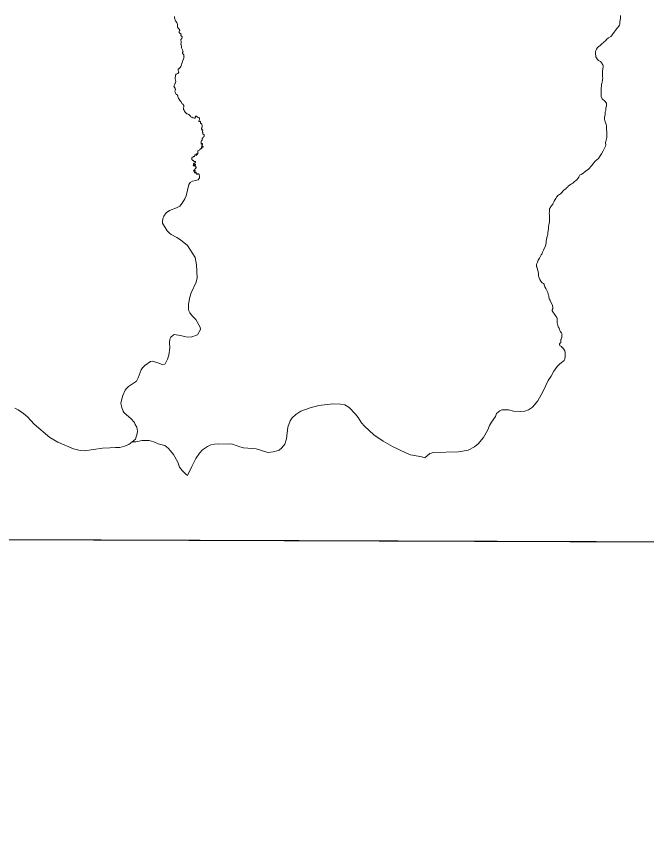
# Model space of a CAD drawing. Extents: x 553962 to 842807, y 8883888 to 9032388.
# Drawn here: x 612480 to 614032, y 8909170 to 8911161 of the extents above; entities that cross this region are included whole.
import ezdxf

# ---------------------------------------------------------------- set-up
doc = ezdxf.new("R2010")
doc.units = 0
doc.header["$LTSCALE"] = 200
doc.layers.add('6', color=7, linetype='Continuous', lineweight=13)

msp = doc.modelspace()

# ---------------------------------------------------------------- linework, layer by layer
at = {"layer": '6'}
msp.add_line((574653.9, 8910009.3), (626625.7, 8909822.1), dxfattribs=at)
for points in [[(612870, 8911160.6), (612870.2, 8911158.5), (612871, 8911154.3), (612871.2, 8911152.6), (612871.6, 8911151.3), (612872.5, 8911149.8), (612875.7, 8911145.6), (612876.6, 8911143.7), (612876.9, 8911140.7), (612877, 8911138.6), (612877, 8911136), (612877.1, 8911134.4), (612877.8, 8911133.5), (612878.8, 8911132.1), (612881.5, 8911129.7), (612882.5, 8911128.8), (612882.8, 8911126.8), (612882.6, 8911126.4), (612881.7, 8911124.8), (612881, 8911123.3), (612881, 8911122.3), (612881.3, 8911121.4), (612882.3, 8911120.3), (612883.6, 8911119.2), (612885, 8911118.3), (612885.8, 8911117.8), (612886.2, 8911116.9), (612886.3, 8911116), (612885.4, 8911114.6), (612885.2, 8911114.1), (612885.6, 8911113.2), (612886.1, 8911112.8), (612886.9, 8911112.2), (612887.6, 8911111.8), (612888.3, 8911111.2), (612888.6, 8911110.8), (612888.7, 8911110.1), (612888.7, 8911109.2), (612888.5, 8911108.4), (612887.9, 8911106.8), (612887.2, 8911106.1), (612886.2, 8911105), (612885.7, 8911103.9), (612885.5, 8911103.1), (612885.7, 8911101.4), (612886, 8911100.1), (612886, 8911096.1)], [(613967.7, 8911163.2), (613967.1, 8911156.4), (613966.2, 8911150.8), (613965.8, 8911148.1), (613965.7, 8911142.8), (613964.8, 8911139.7), (613963.2, 8911136.5), (613959.5, 8911132.2), (613957.2, 8911129.9), (613954.8, 8911125.9), (613951.1, 8911121.5), (613948.5, 8911117.8), (613945.3, 8911113.3), (613943.9, 8911111.8), (613937.8, 8911108.3), (613933.6, 8911104.8), (613930.1, 8911100.6), (613926.5, 8911097.3), (613920.7, 8911092.4), (613917, 8911089.5), (613913.8, 8911087), (613911, 8911084.6), (613908.2, 8911080.6), (613906.3, 8911077.3), (613905.5, 8911074), (613905.7, 8911070.7)], [(612886, 8911096.1), (612886, 8911095.7), (612885.7, 8911092.9), (612885.7, 8911091.7), (612885.9, 8911090.9), (612886.2, 8911089.9), (612886.9, 8911088.7), (612887.5, 8911087), (612887.5, 8911085.5), (612887.3, 8911084.3), (612887.3, 8911083.3), (612887.7, 8911082.1), (612888.8, 8911080.4), (612889.9, 8911078.4), (612890.8, 8911075.4), (612890.9, 8911074.4), (612890.3, 8911072.9), (612889.5, 8911072.2), (612889.2, 8911071.4), (612889.4, 8911070.4), (612890, 8911069.6), (612891.6, 8911068.2), (612893, 8911066.1), (612893.2, 8911064.9), (612893.2, 8911062.9), (612893.2, 8911061.3), (612893.3, 8911060.2), (612893.2, 8911058.7), (612892.1, 8911056.8), (612890.5, 8911052.5), (612888.3, 8911044.8), (612887.3, 8911042), (612885.3, 8911038), (612883.9, 8911035.1), (612882.5, 8911033.2), (612880.3, 8911032.3), (612879.2, 8911031.5), (612878.8, 8911030.7), (612878.8, 8911029.7), (612878.8, 8911028.4), (612879.6, 8911025.6), (612880.2, 8911023.6), (612880.1, 8911022.8), (612879.7, 8911022.1), (612879.1, 8911021.3), (612877.8, 8911020.6), (612876.9, 8911020.3), (612875.7, 8911019.9), (612873.7, 8911018.5), (612872.5, 8911016.7), (612872.3, 8911013), (612871.7, 8911010.8), (612871.5, 8911009.2), (612871.5, 8911007.4), (612871.6, 8911006.2), (612872, 8911005.1), (612872.5, 8911003.1), (612873, 8911001.7), (612872.9, 8911000.1), (612872.7, 8910998.3), (612872.1, 8910997.4), (612871.8, 8910996.5), (612870.5, 8910994.1), (612869.2, 8910990.6), (612868.7, 8910989.1), (612868.6, 8910988.1), (612869.5, 8910986.6), (612870, 8910986.1), (612870.8, 8910984.9), (612871.2, 8910984.1), (612871.4, 8910982.9), (612871.7, 8910981.6), (612872.1, 8910980.7), (612872.2, 8910979.9), (612871.8, 8910978.7), (612871.1, 8910977.3), (612871.1, 8910976.3), (612871.5, 8910974.7), (612872.4, 8910973.2), (612873.5, 8910970.8), (612874.1, 8910968.9), (612874.6, 8910968.5), (612875.2, 8910968.6), (612875.7, 8910968.5), (612876.9, 8910968), (612877.6, 8910966.4), (612878, 8910965.1), (612878.2, 8910963.9), (612879.1, 8910961.1), (612880, 8910959.1), (612881.5, 8910957.1), (612884, 8910953.5), (612886, 8910950.8), (612887.1, 8910948.4), (612888.1, 8910946.9), (612889.3, 8910945.7), (612891.2, 8910944.1), (612892.2, 8910942.9), (612892.5, 8910941.8), (612892.8, 8910940.3), (612892.8, 8910939.2)], [(613905.7, 8911070.7), (613906.7, 8911061.6), (613907.9, 8911058.6), (613910.9, 8911054.8), (613912.8, 8911052.8), (613917.7, 8911049.7), (613921.4, 8911046.2), (613922.5, 8911044.6), (613923.9, 8911041.5), (613924.7, 8911039.5), (613924.8, 8911036.7), (613923.9, 8911031.6), (613923.4, 8911026.2), (613923, 8911016), (613923.2, 8911011.7), (613923.7, 8911009.6)], [(613923.7, 8911009.6), (613923.4, 8911004.1), (613922.3, 8910999.1), (613921.6, 8910995.9), (613920.6, 8910993.5), (613920.2, 8910990.8), (613919.6, 8910983.3), (613919.7, 8910972.5), (613919.7, 8910965.9), (613920, 8910963.9), (613922, 8910958.4), (613923, 8910957), (613925.6, 8910955.1), (613927.6, 8910954), (613928.3, 8910953.5)], [(613928.3, 8910953.5), (613933.1, 8910947.2), (613933.2, 8910944.8), (613932.9, 8910941.7), (613931.1, 8910934), (613930.9, 8910929.6), (613929.9, 8910925.9), (613929.5, 8910923.4), (613929.8, 8910920.8), (613929.5, 8910918.5), (613927.9, 8910913.2), (613927.6, 8910910.2), (613927.8, 8910908.3), (613928.8, 8910904.8), (613929.5, 8910901.6), (613931.4, 8910897.8), (613932.2, 8910895.3), (613933, 8910891.4), (613933.2, 8910886.4), (613933.6, 8910872.7), (613934, 8910868.4), (613933.5, 8910863.2), (613930.9, 8910853.3), (613930.7, 8910851.1), (613931.3, 8910845.2), (613930.7, 8910841.7), (613929, 8910838), (613924.9, 8910830.6), (613920.9, 8910822.8), (613916, 8910815.5), (613913, 8910811.6), (613909, 8910808), (613905.3, 8910805), (613901.6, 8910800.4), (613896.1, 8910793.5), (613888.2, 8910785.5), (613880.1, 8910779), (613874.6, 8910774.1), (613870.3, 8910772.2), (613866.8, 8910770)], [(612892.8, 8910939.2), (612892.5, 8910938), (612892, 8910936.1), (612891.9, 8910933.6), (612892.3, 8910931.7), (612893.3, 8910929.9), (612894.7, 8910927.6), (612896.3, 8910925.2), (612898.7, 8910923), (612900.5, 8910921.5), (612901.9, 8910920.9), (612903.3, 8910920.3), (612905.2, 8910919.5), (612906.3, 8910918.5), (612908, 8910917.3), (612909.5, 8910915.3), (612910.4, 8910913.9), (612912.2, 8910913.1), (612913.4, 8910912.4), (612915.2, 8910911.6), (612917, 8910911.1), (612918, 8910910.9), (612919.8, 8910910.9), (612920.8, 8910911.3), (612921, 8910911.8), (612921.2, 8910912.6), (612921.2, 8910913.6), (612921.1, 8910914.2), (612921.6, 8910915), (612922.3, 8910915.8), (612922.8, 8910915.8), (612924, 8910915.4), (612925, 8910914.6), (612926.6, 8910913.2), (612928, 8910912.6), (612929.2, 8910911.8), (612930.2, 8910911.3), (612930.6, 8910911), (612931, 8910910.2), (612931.2, 8910908.8), (612931.2, 8910907.2), (612930.8, 8910905.6), (612930, 8910904.3), (612929.8, 8910903.6), (612929.7, 8910903), (612929.7, 8910902.6), (612930.1, 8910902.2), (612930.5, 8910902.2), (612931.1, 8910902.5), (612931.5, 8910902.7), (612932.4, 8910902.8), (612932.9, 8910902.7), (612933.5, 8910902.1), (612933.5, 8910900.6), (612933.5, 8910899.2), (612933.7, 8910898.3), (612934.1, 8910897.7), (612934.8, 8910897.4), (612935.7, 8910897.2), (612936.4, 8910896.8), (612937.1, 8910896.1), (612937.5, 8910895), (612937.7, 8910893.2), (612937.9, 8910890.7), (612937.7, 8910888.7), (612937.3, 8910887.1), (612936.7, 8910885.7), (612936.4, 8910884.7), (612937, 8910883.8), (612937.3, 8910883.4), (612937.4, 8910882.7), (612937.4, 8910882.1), (612937.5, 8910881.7), (612938, 8910881.3), (612938.7, 8910881.5), (612939.3, 8910881.6), (612940, 8910881.1), (612939.7, 8910880.3), (612939.3, 8910879.9), (612939, 8910878.4), (612938.9, 8910876.9), (612939.1, 8910875.8), (612939.3, 8910875), (612939.5, 8910873.6), (612939.9, 8910872.2), (612940.3, 8910871.4), (612941.8, 8910870.4), (612942.5, 8910869.8), (612942.9, 8910869.2), (612943, 8910868.4), (612942.9, 8910867), (612942.5, 8910865.5), (612941.6, 8910864.4), (612940.6, 8910863.4), (612938.5, 8910861.4), (612938.1, 8910860.8), (612937.9, 8910859.8), (612937.9, 8910858.4), (612937.8, 8910857.7), (612937.7, 8910856.6), (612937.5, 8910855.9)], [(612937.5, 8910855.9), (612936.5, 8910855.3), (612935.9, 8910854.3), (612935.5, 8910853.3), (612935.6, 8910851.6), (612935.5, 8910849.7), (612935.3, 8910847.8), (612935.5, 8910847), (612935.9, 8910846.6), (612936.3, 8910846.8), (612936.8, 8910847.3), (612937.2, 8910847.6), (612937.9, 8910847.9), (612938.5, 8910847.8), (612938.8, 8910847.2), (612939, 8910846.5), (612938.4, 8910844.6), (612937.7, 8910843), (612937.5, 8910842.2), (612937.5, 8910841.6), (612937.9, 8910841.1), (612938.3, 8910841.1), (612938.8, 8910841.1), (612940.1, 8910840.8), (612940.3, 8910840.4), (612940.3, 8910839.8), (612939.7, 8910839.6), (612938.9, 8910839.6), (612938.1, 8910839.8), (612937.2, 8910840.1), (612936.6, 8910840.2), (612936.3, 8910839.8), (612936.4, 8910839), (612936.9, 8910838.1), (612937.3, 8910836.9), (612936.7, 8910836), (612935.8, 8910836), (612934.5, 8910835.4), (612933.3, 8910835), (612932.8, 8910834.5), (612932.2, 8910833.6), (612931.2, 8910831.8), (612928.7, 8910831.4), (612927.6, 8910830.3), (612927.2, 8910828.9), (612927.1, 8910827.7), (612927.6, 8910825.7), (612927.8, 8910825.1), (612927.6, 8910824.5), (612927.1, 8910824), (612926.3, 8910823.6), (612926.1, 8910822.9), (612926.2, 8910822.3), (612926.4, 8910821.5), (612926.1, 8910821.2), (612925.9, 8910821.2), (612925.6, 8910821.5), (612925.1, 8910822), (612924.7, 8910822.3), (612924.5, 8910822.6), (612924.1, 8910822.8), (612923.6, 8910822.8), (612923.1, 8910822.6), (612923, 8910822.1), (612923.2, 8910821.4), (612923.5, 8910820.8), (612923.9, 8910820.1), (612924.1, 8910819.7), (612924, 8910819.3), (612923.6, 8910819), (612923.2, 8910819.1), (612922.8, 8910819.5), (612922, 8910820.1), (612921.6, 8910820.4), (612921.1, 8910820.4), (612920.5, 8910820.1), (612920, 8910819.4), (612919, 8910817.4), (612917.9, 8910816.3), (612917, 8910815.9), (612914.6, 8910814.4), (612913.7, 8910814.1), (612912.9, 8910813.4), (612912.3, 8910811.9), (612912.4, 8910809.3), (612912.5, 8910808.5), (612913.1, 8910807.8), (612913.4, 8910807.3), (612913.9, 8910806.9), (612914.8, 8910806.6), (612915.5, 8910806.3), (612916.3, 8910806.1), (612916.7, 8910805.6), (612917.3, 8910804.8), (612917.7, 8910804.2), (612918.1, 8910803.9), (612918.5, 8910803.7), (612919, 8910803.6), (612919.5, 8910803.7), (612920.1, 8910803.9), (612920.5, 8910804)], [(612920.5, 8910804), (612921, 8910804), (612921.5, 8910803.5), (612921.8, 8910802.7), (612921.5, 8910801.5), (612921.2, 8910801.1), (612920.3, 8910800.4), (612919.7, 8910800.2), (612918.6, 8910800.1), (612918, 8910800), (612917.5, 8910799.4), (612917.1, 8910799.1), (612916.9, 8910798.1), (612917, 8910796.9), (612916.8, 8910796.3), (612916.5, 8910795.6), (612916.4, 8910794.9), (612916.2, 8910794), (612916.5, 8910793.5), (612917, 8910793), (612917.8, 8910793.2), (612918.5, 8910794), (612919.3, 8910795.5), (612919.6, 8910796.3), (612919.9, 8910797.1), (612920.4, 8910797.3), (612920.9, 8910797.2), (612921.2, 8910796.6), (612921.4, 8910795.9), (612921, 8910794.6), (612920.5, 8910793.2), (612920.6, 8910792.4), (612921, 8910791.5), (612921.7, 8910791.2), (612922.7, 8910790.6), (612923.1, 8910790), (612923.3, 8910789.2), (612923.1, 8910788.2), (612922.4, 8910787.4), (612921.2, 8910787), (612920.4, 8910786.4), (612919.8, 8910785.5), (612919.6, 8910784.1), (612919.1, 8910783.5), (612917.4, 8910782), (612917, 8910781.2), (612916.8, 8910780.7), (612917.3, 8910780.3), (612918, 8910780.7), (612918.8, 8910781.4), (612919.4, 8910781.8), (612920, 8910781.8), (612920.3, 8910781.5), (612920.4, 8910780.8), (612919.7, 8910779.1), (612919.2, 8910777.3), (612919.2, 8910776.4), (612919.5, 8910775.9), (612920, 8910775.8), (612920.5, 8910775.9), (612921, 8910776), (612921.5, 8910777.2), (612921.8, 8910777.6), (612922.3, 8910777.6), (612922.8, 8910777.2), (612923.1, 8910776.6), (612923.5, 8910774.8), (612923.8, 8910774.1), (612924.1, 8910773.6), (612924.8, 8910773), (612925.6, 8910772.9), (612926.5, 8910773.2), (612927.1, 8910773.6), (612928.2, 8910773.9), (612929, 8910773.8), (612929.5, 8910773.4), (612929.9, 8910772.8), (612930.3, 8910771.7), (612930.8, 8910770.1), (612931.6, 8910768.3), (612931.5, 8910767), (612931.1, 8910764.1)], [(612931.1, 8910764.1), (612928.1, 8910759.2), (612921.5, 8910757.2), (612914.5, 8910755.2), (612908.8, 8910752.6), (612905.2, 8910747.7), (612898.3, 8910719.7), (612895.2, 8910712), (612888.8, 8910701.1), (612882.7, 8910694), (612874.9, 8910690.2), (612858, 8910683.7), (612849.3, 8910677.5), (612843.7, 8910669.8), (612841.5, 8910662.6), (612840.3, 8910655.4), (612840.5, 8910652), (612851.8, 8910633.8), (612857.4, 8910627.6), (612861.4, 8910624.6), (612875.9, 8910617.1), (612885, 8910611.3), (612902.2, 8910597.7), (612920.4, 8910568.2), (612924.4, 8910549.6), (612925.6, 8910517.5), (612923.3, 8910507.4), (612910.9, 8910480.7), (612907.6, 8910470.6), (612904.4, 8910453.3), (612904.3, 8910441.5), (612905.1, 8910436.9), (612908, 8910431.4), (612914.2, 8910423.1), (612922.3, 8910415.6), (612933.4, 8910396.5), (612934, 8910391), (612926.8, 8910377.8), (612912.6, 8910373), (612901.9, 8910372.2), (612894.1, 8910373.3), (612884.5, 8910376.2), (612869.3, 8910378.2), (612866.7, 8910377.1), (612860.6, 8910371.5), (612858.8, 8910367.3), (612857.9, 8910358), (612858.1, 8910345.7), (612855.7, 8910327.7), (612852.6, 8910317.6), (612847.3, 8910306.2), (612845.2, 8910305.1), (612839.5, 8910304.7), (612829, 8910309.1), (612815.4, 8910312.6), (612810.8, 8910312.1), (612796.6, 8910302.2)], [(613859.2, 8910758.1), (613859, 8910757.8), (613857.8, 8910757.1), (613856.4, 8910756), (613854.5, 8910754.4), (613850, 8910750.6), (613846.4, 8910748.9), (613844.2, 8910747.5), (613841.2, 8910745.3)], [(613866.8, 8910769.9), (613866, 8910767.8), (613864.8, 8910765.7), (613863.2, 8910763.3), (613858.9, 8910758.2)], [(613841.2, 8910745.3), (613839.2, 8910743.7), (613836.7, 8910741.2), (613834.6, 8910738.9), (613832.4, 8910736.8), (613828.6, 8910734), (613826.9, 8910732.5), (613825.6, 8910731.2), (613823.8, 8910728.9), (613821.3, 8910725.8), (613819.8, 8910724.2), (613817.3, 8910722.9), (613815.2, 8910721.8), (613813.3, 8910720.3), (613811.2, 8910717.7), (613810.1, 8910716.1), (613808.2, 8910713.2), (613806.5, 8910710.2), (613804.2, 8910706.1), (613801.9, 8910701.8), (613800.5, 8910699.3), (613796.9, 8910694.4), (613794.2, 8910690.7), (613793.2, 8910688.7), (613792.9, 8910687.8), (613792.2, 8910684.2), (613792.2, 8910680.7), (613791.9, 8910676.2), (613792.2, 8910672.4), (613792.6, 8910669.3), (613792.8, 8910665), (613792.9, 8910660.7), (613792.3, 8910655.9), (613791.5, 8910651.5), (613791, 8910648.6), (613790.5, 8910642.4), (613790.2, 8910638.4), (613788.6, 8910629.7), (613788.3, 8910625.4), (613787.6, 8910622.2), (613786.1, 8910617.2), (613785.1, 8910611.1), (613784.7, 8910609), (613784.5, 8910604.2), (613783.8, 8910599.6), (613782.4, 8910595.5), (613778.7, 8910588.5), (613777.6, 8910586.1), (613775.7, 8910580.6), (613774.8, 8910578.1), (613773.5, 8910576.3), (613772.5, 8910574.6), (613771, 8910572.4), (613769.3, 8910569.4), (613767.8, 8910566.2), (613766.5, 8910563.8), (613764.7, 8910560.9), (613763.1, 8910556.3), (613761.8, 8910553.1), (613761, 8910550.4), (613760.7, 8910547.9), (613760.7, 8910546), (613761.2, 8910544.7), (613761.6, 8910543.9), (613764.9, 8910533.2)], [(613764.9, 8910533.2), (613765.1, 8910531.4), (613765.2, 8910529.3), (613765.6, 8910525.5), (613765.7, 8910521.9), (613766.1, 8910520.2), (613767.1, 8910518.1), (613768.3, 8910515.4), (613768.9, 8910513.8), (613771.4, 8910509.2), (613773, 8910507), (613774.7, 8910505.5), (613777.9, 8910504), (613778.7, 8910503.4), (613779.1, 8910502.7), (613779.7, 8910500.2), (613780.4, 8910498.1), (613781.4, 8910495.6), (613783.7, 8910491.8), (613784.6, 8910489.9), (613787.2, 8910484.7), (613788.4, 8910481.6), (613789.3, 8910477.9), (613790.1, 8910475.9), (613790.9, 8910472.6)], [(613790.9, 8910472.6), (613792, 8910465.4), (613792.2, 8910464), (613793.2, 8910463.4), (613794, 8910462.5), (613794.6, 8910460.9), (613797.3, 8910455.7), (613799.8, 8910449.5), (613800.9, 8910445.8), (613800.9, 8910444.2), (613800.5, 8910441.8), (613799.4, 8910438.8), (613799.4, 8910436.6), (613800.7, 8910433.8), (613802.1, 8910431.6), (613804.7, 8910428.4), (613806.3, 8910426.1), (613808.5, 8910423.1), (613810.7, 8910420), (613811.3, 8910418.2), (613811.6, 8910414.9), (613811.5, 8910410.2), (613811.3, 8910407.1), (613812.1, 8910403.7), (613813.2, 8910400.2), (613814.3, 8910396.9), (613816.1, 8910394.2), (613817.4, 8910391.3), (613817.8, 8910388.6), (613818.5, 8910386.4), (613819.6, 8910385), (613821.9, 8910382.7), (613823, 8910381), (613823.4, 8910379.6), (613823.1, 8910377.7), (613822.8, 8910374.6), (613822.8, 8910372.5), (613823, 8910371.2), (613821, 8910367.3), (613820.5, 8910366.3), (613820.5, 8910365.5), (613820.7, 8910364.1), (613820.7, 8910362.8), (613820.4, 8910360.5), (613820.7, 8910359.5), (613820.6, 8910358.8), (613818.9, 8910357.3), (613817.1, 8910355.9), (613817, 8910354.4), (613817.2, 8910353.1), (613817.9, 8910351.8), (613818.8, 8910350.9), (613820.5, 8910349.8), (613822.1, 8910348.6), (613823.6, 8910346.3), (613824.4, 8910345.6), (613824.9, 8910345.3)], [(613825.2, 8910345.5), (613830.1, 8910337.9), (613830.9, 8910333.8), (613831, 8910325.1), (613830, 8910317.5), (613829, 8910314.8), (613818.3, 8910306.4), (613811.4, 8910299.7), (613803.4, 8910288.1), (613796.5, 8910275.6), (613789.5, 8910265.2), (613776.4, 8910237.4), (613763.8, 8910215.4), (613750.8, 8910199.5), (613740.9, 8910193.5), (613732.3, 8910189.8), (613722.2, 8910189.2), (613704, 8910189.9), (613691.5, 8910192.8), (613680.1, 8910193.4), (613675, 8910192.8), (613670, 8910190.3), (613662.4, 8910184.2), (613659.8, 8910177.1), (613650, 8910162.8), (613645.3, 8910154.3), (613640.6, 8910143.6), (613630.2, 8910125.1), (613616.7, 8910109.3), (613608, 8910102.2), (613592.2, 8910094.1), (613569.1, 8910089.8), (613507.2, 8910088.5), (613497.8, 8910085.6), (613486, 8910075.3)], [(612796.6, 8910302.2), (612796.6, 8910302.2), (612790.8, 8910296.4), (612787.9, 8910291.3), (612780.6, 8910271.5), (612776, 8910264), (612757, 8910250.3), (612752.1, 8910245.7), (612748.9, 8910241.1), (612742.9, 8910228.2), (612739.4, 8910216.7), (612738.2, 8910208.7), (612740.3, 8910198.6), (612743.3, 8910190), (612746.2, 8910185.8), (612762.3, 8910172), (612771.8, 8910162.1), (612773.3, 8910157.2), (612777.4, 8910150.1), (612778.7, 8910140.6), (612778.2, 8910134.8), (612773.7, 8910121.2), (612757.2, 8910107.8), (612746.9, 8910103.8), (612741.5, 8910102), (612735.2, 8910100.7), (612724.5, 8910100.7), (612710.7, 8910099.9), (612692.7, 8910099.2), (612648.4, 8910092.3), (612637.6, 8910093.1), (612621.7, 8910096.8), (612582.9, 8910113.5), (612563.2, 8910125.1), (612524.5, 8910157.8), (612507.8, 8910176), (612498.4, 8910184.4), (612485.5, 8910193.2), (612477.4, 8910197)], [(613486, 8910075.3), (613478.5, 8910077.4), (613450.8, 8910082.8), (613439, 8910087.2), (613405.9, 8910102.9), (613383.2, 8910115.7), (613360, 8910131.8), (613337.5, 8910153), (613329.8, 8910161.3), (613321.6, 8910174.6), (613315.4, 8910182.8), (613299.8, 8910198.5), (613289, 8910205.5), (613278.4, 8910207.1), (613259.4, 8910208.2), (613224.7, 8910203.5), (613203.4, 8910198.2), (613180.6, 8910189.9), (613168.3, 8910181.7), (613159.7, 8910173.6), (613154.2, 8910165.8), (613148.9, 8910150.5), (613145.3, 8910121.9), (613141.4, 8910108.7), (613133.8, 8910099.7), (613127.6, 8910094.2), (613124.8, 8910092.7), (613112.6, 8910089.6), (613099.6, 8910088.5), (613070.9, 8910096.9), (613039.6, 8910099.8), (613030.9, 8910102.1), (613012.6, 8910108.5), (613008.9, 8910109.1), (612999.5, 8910108.5), (612979.1, 8910109.2), (612968.2, 8910108.8), (612959.4, 8910106.6), (612950.7, 8910103), (612939.1, 8910095.1), (612931.4, 8910086.2), (612922.6, 8910073.5), (612912.2, 8910053.8), (612901.8, 8910031.8)], [(612901.8, 8910031.8), (612897.8, 8910035), (612888.5, 8910043.9), (612882.6, 8910052.3), (612877.7, 8910064.3), (612867.1, 8910083.5), (612860.3, 8910092.6), (612854.5, 8910098.9), (612846.2, 8910105.3), (612829.9, 8910109.3), (612819.2, 8910114.1), (612807.3, 8910117.6), (612790, 8910117.3), (612774.5, 8910114.2), (612766.4, 8910114.6)]]:
    msp.add_lwpolyline(points, dxfattribs=at)
msp.add_lwpolyline([(618535.2, 8909853.3), (607574.3, 8909890.7), (607543.3, 8898835.3), (618504.2, 8898795.8)], close=True, dxfattribs=at)

doc.saveas('drawing.dxf')
